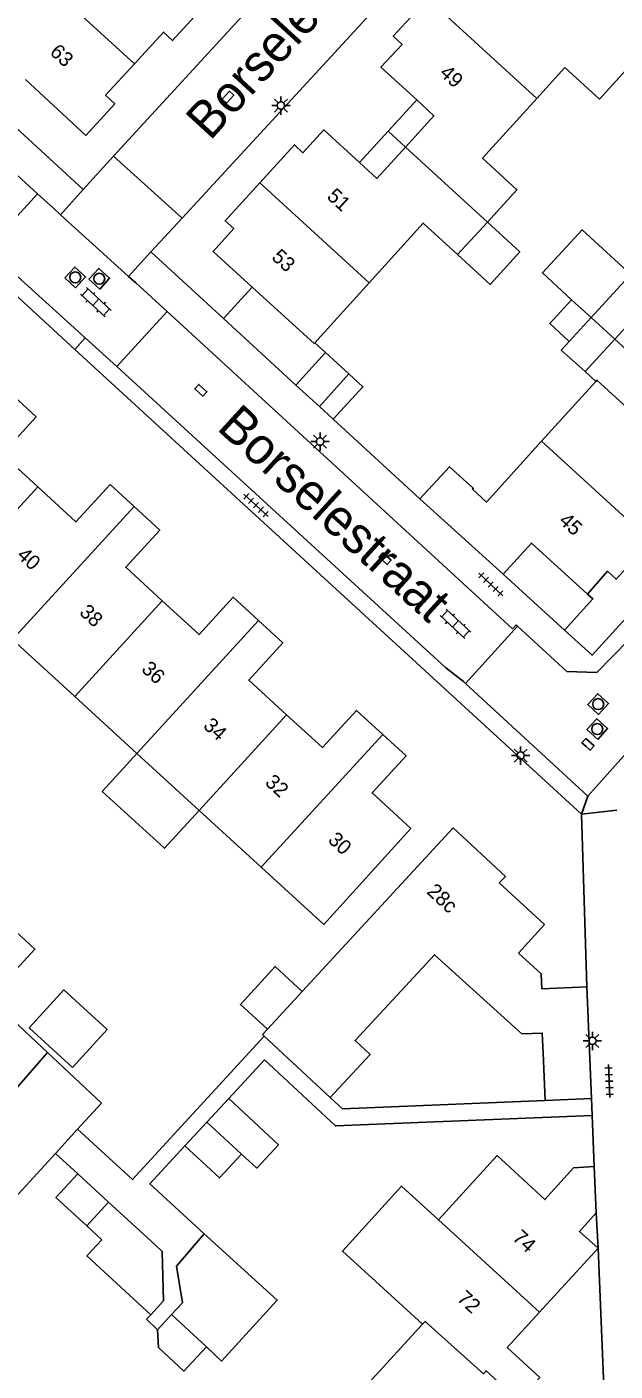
# Model space of a CAD drawing. Extents: x 128000 to 131008, y 398996 to 402500.
# Drawn here: x 129153.7 to 129193.9, y 399505.2 to 399596.8 of the extents above; entities that cross this region are included whole.
import ezdxf

# ---------------------------------------------------------------- set-up
doc = ezdxf.new("R2010")
doc.units = 0
for name, color, linetype in [('gg-afsc-erfafscheiding', 7, 'Continuous'), ('gg-anno-huisnummerreeks BGT', 7, 'Continuous'), ('gg-anno-openbare ruimte label', 7, 'Continuous'), ('gg-bbg-bijgebouw', 7, 'Continuous'), ('gg-bbg-gedigitaliseerde bebouwing', 7, 'Continuous'), ('gg-bbg-gedigitaliseerde bijgebouw', 7, 'Continuous'), ('gg-bbg-hoofdgebouw', 7, 'Continuous'), ('gg-bbg-luifel en loopbrug', 7, 'Continuous'), ('gg-bbg-tussenscheiding', 7, 'Continuous'), ('gg-knt-verharding', 7, 'Continuous'), ('gg-knt-verharding nz', 7, 'Continuous'), ('gt-grn-weggrens', 7, 'Continuous'), ('gt-symb-klinker verharding', 7, 'Continuous'), ('gt-symb-kolk', 7, 'Continuous'), ('gt-symb-lichtmast', 7, 'Continuous'), ('gt-symb-rioolschacht', 7, 'Continuous'), ('gt-symb-tegel verharding', 7, 'Continuous')]:
    doc.layers.add(name, color=color, linetype=linetype)

# ---------------------------------------------------------------- blocks, each defined once
blk = doc.blocks.new('gt0-KOLK')
at = {"layer": 'gt-symb-kolk'}
blk.add_lwpolyline([(0, 0), (0.375, 0), (0.375, 0.4), (-0.375, 0.4), (-0.375, 0), (0, 0)], dxfattribs=at)
blk = doc.blocks.new('gt0-RS')
at = {"layer": 'gt-symb-rioolschacht'}
blk.add_lwpolyline([(-0.5, -0.5), (0.5, -0.5), (0.5, 0.5), (-0.5, 0.5)], close=True, dxfattribs=at)
blk.add_circle((0, 0), 0.375, dxfattribs=at)
blk = doc.blocks.new('gt0-KL1')
at = {"layer": 'gt-symb-klinker verharding'}
for p, q in [((-1.15, 0.3), (1.15, 0.3)), ((-1, -0.3), (-1, 0.3)), ((-0.5, 0.3), (-0.5, 0.45)), ((0, -0.3), (0, 0.3)), ((0.5, 0.3), (0.5, 0.45)), ((1, -0.3), (1, 0.3)), ((-1.15, -0.3), (1.15, -0.3)), ((-0.5, -0.45), (-0.5, -0.3)), ((0.5, -0.45), (0.5, -0.3))]:
    blk.add_line(p, q, dxfattribs=at)
blk = doc.blocks.new('gt0-TEG1')
at = {"layer": 'gt-symb-tegel verharding'}
for p, q in [((-1.125, 0), (1.125, 0)), ((-0.9, -0.25), (-0.9, 0.25)), ((-0.45, -0.25), (-0.45, 0.25)), ((0, -0.25), (0, 0.25)), ((0.45, -0.25), (0.45, 0.25)), ((0.9, -0.25), (0.9, 0.25))]:
    blk.add_line(p, q, dxfattribs=at)
blk = doc.blocks.new('gt0-LMAST')
at = {"layer": 'gt-symb-lichtmast'}
for p, q in [((-0.182, 0.173), (-0.447, 0.438)), ((-0.005, 0.246), (-0.005, 0.621)), ((0.172, 0.173), (0.437, 0.438)), ((-0.255, -0.004), (-0.63, -0.004)), ((-0.182, -0.181), (-0.447, -0.446)), ((-0.005, -0.254), (-0.005, -0.629)), ((0.437, -0.446), (0.172, -0.181)), ((0.245, -0.004), (0.62, -0.004))]:
    blk.add_line(p, q, dxfattribs=at)
blk.add_circle((-0.005, -0.004), 0.25, dxfattribs=at)

msp = doc.modelspace()

# ---------------------------------------------------------------- linework, layer by layer
at = {"layer": 'gg-afsc-erfafscheiding'}
for p, q in [((129157.21, 399518.63), (129155.683, 399520.024)), ((129162.196, 399509.029), (129161.89, 399508.72)), ((129161.89, 399508.72), (129162.64, 399508.01))]:
    msp.add_line(p, q, dxfattribs=at)
for points in [[(129169.921, 399528.007), (129160.937, 399518.232), (129157.198, 399521.669)], [(129192.286, 399522.609), (129174.78, 399521.89), (129169.938, 399526.386), (129167.5, 399523.76)], [(129189.072, 399523.63), (129175.254, 399523.063), (129174.423, 399523.833)], [(129165.824, 399514.55), (129162.127, 399517.947), (129164.51, 399520.54)]]:
    msp.add_lwpolyline(points, dxfattribs=at)
at = {"layer": 'gg-bbg-bijgebouw'}
for p, q in [((129174.09, 399574.57), (129172.075, 399572.355)), ((129175.69, 399573.11), (129174.09, 399574.57)), ((129173.68, 399570.9), (129175.69, 399573.11)), ((129172.075, 399572.355), (129173.68, 399570.9)), ((129159.31, 399516.7), (129157.21, 399518.63)), ((129161.41, 399514.77), (129159.31, 399516.7)), ((129157.82, 399515.08), (129158.841, 399514.141)), ((129163.937, 399512.343), (129165.824, 399514.55))]:
    msp.add_line(p, q, dxfattribs=at)
msp.add_lwpolyline([(129157.21, 399518.63), (129155.72, 399517.01), (129157.82, 399515.08)], dxfattribs=at)
at = {"layer": 'gg-bbg-gedigitaliseerde bebouwing'}
for p, q in [((129188.513, 399591.878), (129190.424, 399593.983)), ((129173.366, 399575.231), (129177.07, 399579.318)), ((129173.32, 399575.18), (129173.366, 399575.231)), ((129156.994, 399551.14), (129152.751, 399555.017)), ((129161.237, 399547.263), (129156.994, 399551.14)), ((129165.48, 399543.387), (129161.237, 399547.263)), ((129169.723, 399539.51), (129165.48, 399543.387)), ((129182.8, 399542.19), (129172.517, 399531.056)), ((129172.517, 399531.056), (129170.142, 399528.484)), ((129169.921, 399528.007), (129174.423, 399523.833)), ((129185.8, 399519.871), (129181.804, 399515.491)), ((129180.72, 399508.38), (129177.77, 399511.07)), ((129177.055, 399504.384), (129180.72, 399508.38))]:
    msp.add_line(p, q, dxfattribs=at)
for points in [[(129190.424, 399593.983), (129192.778, 399591.83), (129194.58, 399593.8)], [(129185.14, 399583.46), (129187.15, 399585.66), (129184.81, 399587.8), (129188.513, 399591.878)], [(129177.07, 399579.318), (129180.76, 399583.39), (129183.11, 399581.24)], [(129179.92, 399542.14), (129173.98, 399535.62), (129169.723, 399539.51)], [(129174.423, 399523.833), (129177.143, 399526.767), (129176.116, 399527.718), (129181.528, 399533.556), (129187.492, 399528.162)], [(129170.142, 399528.484), (129169.803, 399528.117), (129169.921, 399528.007)], [(129187.492, 399528.162), (129188.884, 399528.219), (129188.94, 399526.852)], [(129181.804, 399515.491), (129179.279, 399517.791), (129175.249, 399513.367), (129177.77, 399511.07)]]:
    msp.add_lwpolyline(points, dxfattribs=at)
at = {"layer": 'gg-bbg-gedigitaliseerde bijgebouw'}
for p, q in [((129195.85, 399577.69), (129193.825, 399575.485)), ((129193.825, 399575.485), (129191.8, 399573.28)), ((129166.01, 399522.15), (129167.5, 399523.76)), ((129164.51, 399520.54), (129166.01, 399522.15)), ((129161.41, 399514.77), (129162.51, 399513.759)), ((129162.196, 399509.029), (129163.06, 399509.97)), ((129163.6, 399509.04), (129162.64, 399508.01))]:
    msp.add_line(p, q, dxfattribs=at)
for points in [[(129183.11, 399581.24), (129185.321, 399579.212), (129187.349, 399581.423), (129185.14, 399583.46)], [(129190.883, 399578.167), (129188.893, 399579.991), (129191.597, 399582.939), (129194.915, 399579.896), (129194.24, 399579.16)], [(129190.883, 399578.167), (129189.396, 399576.545), (129190.725, 399575.326)], [(129191.8, 399573.28), (129190.18, 399574.73), (129190.725, 399575.326)], [(129149.704, 399533.381), (129151.918, 399531.357), (129154.28, 399533.941), (129152.065, 399535.965), (129149.704, 399533.381)], [(129156.847, 399525.871), (129159.208, 399528.454), (129156.255, 399531.153), (129153.894, 399528.569), (129156.847, 399525.871)], [(129167.5, 399523.76), (129170.893, 399520.611), (129169.415, 399519.019), (129168.375, 399519.965)], [(129168.375, 399519.965), (129166.88, 399518.35), (129164.51, 399520.54)], [(129165.824, 399514.55), (129170.813, 399510.033), (129167.013, 399505.871), (129165.976, 399506.853)], [(129158.841, 399514.141), (129157.828, 399513.037), (129162.196, 399509.029)], [(129163.06, 399509.97), (129162.967, 399513.339), (129162.51, 399513.759)], [(129163.937, 399512.343), (129164.355, 399509.845), (129163.6, 399509.04)], [(129162.64, 399508.01), (129162.72, 399506.79), (129164.44, 399505.19), (129165.976, 399506.853)]]:
    msp.add_lwpolyline(points, dxfattribs=at)
at = {"layer": 'gg-bbg-hoofdgebouw'}
for p, q in [((129157.75, 399589.36), (129153.636, 399593.163)), ((129169.093, 399579.027), (129173.32, 399575.18)), ((129188.838, 399568.532), (129192.534, 399572.607)), ((129186.21, 399559.463), (129180.53, 399564.6)), ((129188.859, 399531.228), (129191.927, 399531.354)), ((129191.927, 399531.354), (129192.239, 399523.76)), ((129189.072, 399523.63), (129188.94, 399526.852)), ((129192.239, 399523.76), (129189.072, 399523.63)), ((129192.56, 399515.97), (129192.43, 399519.12)), ((129192.69, 399513.57), (129188.703, 399509.207)), ((129188.703, 399509.207), (129186.494, 399506.79))]:
    msp.add_line(p, q, dxfattribs=at)
for points in [[(129161.073, 399594.244), (129163.05, 399596.401), (129163.67, 399595.82), (129165.65, 399597.98), (129162.31, 399601.046)], [(129181.075, 399598.69), (129178.72, 399596.11), (129179.32, 399595.55), (129177.88, 399594), (129180.317, 399591.772)], [(129157.75, 399589.36), (129159.73, 399591.52), (129159.1, 399592.091), (129161.073, 399594.244)], [(129180.317, 399591.772), (129181.49, 399590.7), (129179.544, 399588.57)], [(129176.416, 399587.503), (129173.98, 399589.73), (129172.56, 399588.18), (129171.98, 399588.72), (129169.61, 399586.13)], [(129179.544, 399588.57), (129177.59, 399586.43), (129176.416, 399587.503)], [(129169.61, 399586.13), (129167.25, 399583.55), (129167.84, 399583.01), (129166.43, 399581.45), (129169.093, 399579.027)], [(129192.534, 399572.607), (129192.61, 399572.69), (129196.728, 399568.913)], [(129154.477, 399565.417), (129152.04, 399567.651), (129154.36, 399570.19), (129152.563, 399571.838)], [(129188.838, 399568.532), (129185.07, 399564.38), (129184.116, 399565.272), (129184.17, 399565.33), (129182.56, 399566.79), (129180.53, 399564.6)], [(129161.047, 399564.083), (129159.41, 399565.58), (129157.08, 399563.03), (129154.477, 399565.417)], [(129162.964, 399557.665), (129160.48, 399559.94), (129162.8, 399562.48), (129161.047, 399564.083)], [(129191.96, 399558.12), (129188.142, 399561.589), (129186.21, 399559.463)], [(129196.286, 399561.716), (129193.92, 399559.13), (129193.33, 399559.67), (129191.96, 399558.12)], [(129169.521, 399556.316), (129167.8, 399557.9), (129165.48, 399555.36), (129162.964, 399557.665)], [(129171.442, 399549.903), (129168.87, 399552.26), (129171.18, 399554.79), (129169.521, 399556.316)], [(129177.999, 399548.555), (129176.21, 399550.19), (129173.89, 399547.66), (129171.442, 399549.903)], [(129179.92, 399542.14), (129177.28, 399544.57), (129179.591, 399547.1), (129177.999, 399548.555)], [(129182.8, 399542.19), (129186.37, 399538.88), (129185.95, 399538.44), (129189.031, 399535.6), (129187.258, 399533.658)], [(129187.258, 399533.658), (129188.801, 399532.249), (129188.859, 399531.228)], [(129185.8, 399519.871), (129189.06, 399516.87), (129191.02, 399519.031), (129192.43, 399519.12)], [(129192.69, 399513.57), (129191.41, 399514.7), (129192.56, 399515.97)], [(129187.267, 399503.182), (129188.712, 399504.761), (129186.494, 399506.79)]]:
    msp.add_lwpolyline(points, dxfattribs=at)
at = {"layer": 'gg-bbg-luifel en loopbrug'}
for p, q in [((129178.367, 399589.638), (129180.317, 399591.772)), ((129176.416, 399587.503), (129178.367, 399589.638)), ((129178.367, 399589.638), (129179.544, 399588.57)), ((129169.093, 399579.027), (129167.137, 399576.884)), ((129172.075, 399572.355), (129167.137, 399576.884)), ((129174.09, 399574.57), (129173.366, 399575.231)), ((129193.825, 399575.485), (129198.675, 399571.037)), ((129191.8, 399573.28), (129192.534, 399572.607)), ((129174.633, 399570.023), (129173.68, 399570.9)), ((129190.399, 399555.658), (129186.21, 399559.463))]:
    msp.add_line(p, q, dxfattribs=at)
for points in [[(129175.69, 399573.11), (129176.65, 399572.234), (129174.633, 399570.023)], [(129191.96, 399558.12), (129192.33, 399557.784), (129190.399, 399555.658)], [(129161.237, 399547.263), (129158.876, 399544.679), (129163.118, 399540.803), (129165.48, 399543.387)], [(129170.142, 399528.484), (129168.295, 399530.173), (129170.656, 399532.756), (129172.517, 399531.056)]]:
    msp.add_lwpolyline(points, dxfattribs=at)
at = {"layer": 'gg-bbg-tussenscheiding'}
for p, q in [((129181.075, 399598.69), (129188.513, 399591.878)), ((129179.544, 399588.57), (129185.14, 399583.46)), ((129169.61, 399586.13), (129177.07, 399579.318)), ((129183.11, 399581.24), (129185.14, 399583.46)), ((129192.21, 399576.95), (129194.24, 399579.16)), ((129192.21, 399576.95), (129190.883, 399578.167)), ((129190.725, 399575.326), (129192.21, 399576.95)), ((129192.21, 399576.95), (129193.825, 399575.485)), ((129188.838, 399568.532), (129196.286, 399561.716)), ((129154.477, 399565.417), (129148.508, 399558.894)), ((129161.047, 399564.083), (129152.751, 399555.017)), ((129162.964, 399557.665), (129156.994, 399551.14)), ((129169.521, 399556.316), (129161.237, 399547.263)), ((129171.442, 399549.903), (129165.48, 399543.387)), ((129177.999, 399548.555), (129169.723, 399539.51)), ((129166.01, 399522.15), (129168.375, 399519.965)), ((129159.31, 399516.7), (129157.82, 399515.08)), ((129188.703, 399509.207), (129181.804, 399515.491)), ((129165.976, 399506.853), (129163.6, 399509.04))]:
    msp.add_line(p, q, dxfattribs=at)
for points in [[(129154.526, 399600.337), (129154.468, 399600.273), (129161.073, 399594.244)], [(129180.72, 399508.38), (129180.9, 399508.57), (129184.87, 399505.01), (129185.05, 399505.21), (129187.267, 399503.182)]]:
    msp.add_lwpolyline(points, dxfattribs=at)
at = {"layer": 'gg-knt-verharding'}
for p, q in [((129154.468, 399585.387), (129143.232, 399595.625)), ((129151.791, 399590.959), (129157.57, 399585.68)), ((129159.65, 399587.943), (129157.57, 399585.68)), ((129164.321, 399583.731), (129159.65, 399587.943)), ((129154.468, 399585.387), (129151.023, 399581.627)), ((129155.54, 399584.41), (129154.468, 399585.387)), ((129155.54, 399584.41), (129156.037, 399583.959)), ((129156.037, 399583.959), (129160.671, 399579.754)), ((129162.19, 399581.42), (129164.321, 399583.731)), ((129167.137, 399576.884), (129162.19, 399581.42)), ((129152.091, 399580.65), (129157.72, 399575.57)), ((129160.671, 399579.754), (129161.16, 399579.311)), ((129163.292, 399577.357), (129161.16, 399579.311)), ((129163.292, 399577.357), (129159.862, 399573.614)), ((129186.861, 399555.76), (129163.292, 399577.357)), ((129157.72, 399575.57), (129159.862, 399573.614)), ((129157.005, 399574.781), (129191.56, 399543.13)), ((129180.53, 399564.6), (129174.633, 399570.023)), ((129183.645, 399552.028), (129187.202, 399555.921)), ((129183.645, 399552.028), (129183.516, 399552.153)), ((129191.984, 399544.347), (129183.645, 399552.028)), ((129198.498, 399551.665), (129191.984, 399544.347)), ((129191.56, 399543.13), (129191.927, 399531.354)), ((129155.139, 399526.882), (129150.771, 399530.978)), ((129192.286, 399522.609), (129192.43, 399519.12)), ((129155.683, 399520.024), (129157.198, 399521.669)), ((129192.69, 399513.57), (129192.56, 399515.97)), ((129192.69, 399513.57), (129193.09, 399504.15))]:
    msp.add_line(p, q, dxfattribs=at)
for points in [[(129164.321, 399583.731), (129190.98, 399612.651), (129186.31, 399616.95), (129159.65, 399587.943)], [(129218.874, 399583.139), (129192.28, 399553.95), (129190.399, 399555.658)], [(129148.855, 399576.513), (129151.7, 399579.64), (129157.005, 399574.781)], [(129159.862, 399573.614), (129182.316, 399553.101), (129183.516, 399552.153)], [(129187.202, 399555.921), (129187.098, 399556.016), (129186.861, 399555.76)], [(129194.782, 399554.995), (129192.613, 399552.768), (129190.566, 399552.837), (129187.202, 399555.921)], [(129157.198, 399521.669), (129158.82, 399523.43), (129155.139, 399526.882)], [(129145.318, 399513.861), (129147.86, 399511.531), (129155.683, 399520.024)]]:
    msp.add_lwpolyline(points, dxfattribs=at)
at = {"layer": 'gg-knt-verharding nz'}
msp.add_line((129155.139, 399526.882), (129145.203, 399515.539), dxfattribs=at)
at = {"layer": 'gt-grn-weggrens'}
for p, q in [((129157.57, 399585.68), (129156.037, 399583.959)), ((129162.19, 399581.42), (129160.671, 399579.754)), ((129157.005, 399574.781), (129157.72, 399575.57)), ((129191.56, 399543.13), (129191.984, 399544.347)), ((129191.56, 399543.13), (129193.96, 399543.4)), ((129192.286, 399522.609), (129192.239, 399523.76))]:
    msp.add_line(p, q, dxfattribs=at)

# ---------------------------------------------------------------- block references
at = {"layer": 'gt-symb-klinker verharding'}
for p, rotation in [((129158.435, 399577.999), -42.52804405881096), ((129182.954, 399556.088), -43.013893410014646)]:
    msp.add_blockref('gt0-KL1', p, dxfattribs=dict(at, rotation=rotation))
at = {"layer": 'gt-symb-kolk'}
for p, rotation in [((129167.306, 399592.094), -132.60899614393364), ((129165.464, 399571.853), -41.96167392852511), ((129178.027, 399560.375), -41.961673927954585), ((129191.864, 399547.73), -41.96167392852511)]:
    msp.add_blockref('gt0-KOLK', p, dxfattribs=dict(at, rotation=rotation))
at = {"layer": 'gt-symb-lichtmast'}
for p in [(129171.063, 399591.397), (129173.729, 399568.505), (129187.408, 399547.125), (129192.304, 399527.69)]:
    msp.add_blockref('gt0-LMAST', p, dxfattribs=at)
at = {"layer": 'gt-symb-rioolschacht'}
for p, rotation in [((129157.031, 399579.687), -42.52804406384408), ((129158.67, 399579.596), -42.52804406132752), ((129192.693, 399550.62), 47.67618346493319), ((129192.628, 399548.922), 47.67618346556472)]:
    msp.add_blockref('gt0-RS', p, dxfattribs=dict(at, rotation=rotation))
at = {"layer": 'gt-symb-tegel verharding'}
for p, rotation in [((129169.36, 399564.169), -42.48579464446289), ((129185.368, 399558.774), -43.62257341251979), ((129193.438, 399524.94), 92.46466335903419)]:
    msp.add_blockref('gt0-TEG1', p, dxfattribs=dict(at, rotation=rotation))

# ---------------------------------------------------------------- texts
at = {"layer": 'gg-anno-huisnummerreeks BGT'}
for s, rotation, p in [('63', 317.5, (129155.239, 399594.949)), ('49', 317.5, (129181.816, 399593.525)), ('51', 317.6, (129174.132, 399585.118)), ('53', 317.7, (129170.361, 399580.982)), ('45', 317.9, (129189.949, 399563.019)), ('40', 317.5, (129152.994, 399560.671)), ('38', 317.5, (129157.252, 399556.794)), ('36', 317.5, (129161.483, 399552.919)), ('34', 317.5, (129165.697, 399549.064)), ('32', 317.5, (129169.91, 399545.204)), ('30', 317.4, (129174.205, 399541.284)), ('28c', 317.1, (129180.945, 399537.775)), ('74', 317.6, (129186.782, 399514.186)), ('72', 317.6, (129182.998, 399510.046))]:
    msp.add_text(s, height=1, rotation=rotation, dxfattribs=at).set_placement(p)
at = {"layer": 'gg-anno-openbare ruimte label'}
for rotation, p in [(47.5, (129166.225, 399588.944)), (317.6, (129166.614, 399569.364))]:
    msp.add_text('Borselestraat', height=2.5, rotation=rotation, dxfattribs=at).set_placement(p)

doc.saveas('drawing.dxf')
